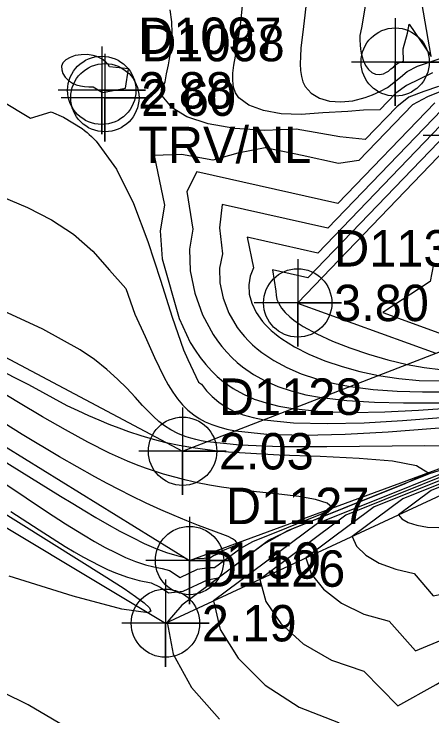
# Model space of a CAD drawing. Extents: x 2356077 to 2359823, y 225951 to 227822.
# Drawn here: x 2357625.34 to 2357654.05, y 226422.17 to 226470.36 of the extents above; entities that cross this region are included whole.
import ezdxf

# ---------------------------------------------------------------- set-up
doc = ezdxf.new("R2010")
doc.units = 0
for name, color, linetype in [('DTM Contours Major', 7, 'Continuous'), ('DTM Contours Minor', 7, 'Continuous'), ('Exist DTM Breakline', 7, 'Continuous'), ('Exist DTM Breakline Cogo Elevation', 7, 'Continuous'), ('Exist DTM Breakline Cogo Number', 7, 'Continuous'), ('Exist DTM Breakline Cogo Point CELL', 7, 'Continuous'), ('Exist DTM Drainline', 7, 'Continuous'), ('Exist DTM Drainline Cogo Elevation', 7, 'Continuous'), ('Exist DTM Drainline Cogo Number', 7, 'Continuous'), ('Exist DTM Drainline Cogo Point CELL', 7, 'Continuous'), ('Exist DTM Regular Point CELL', 7, 'Continuous'), ('Exist DTM Regular Point Cogo Comment', 7, 'Continuous'), ('Exist DTM Regular Point Cogo Elevation', 7, 'Continuous'), ('Exist DTM Regular Point Cogo Number', 7, 'Continuous')]:
    doc.layers.add(name, color=color, linetype=linetype)

msp = doc.modelspace()

# ---------------------------------------------------------------- linework, layer by layer
at = {"layer": 'DTM Contours Major'}
for points in [[(2357651.408, 226482.421), (2357649.213, 226469.407), (2357649.095, 226468.894), (2357649.101, 226468.56), (2357649.12, 226468.245), (2357649.151, 226467.95), (2357649.196, 226467.675), (2357649.254, 226467.422), (2357649.326, 226467.192), (2357649.49, 226466.832), (2357649.692, 226466.552), (2357649.924, 226466.353), (2357650.18, 226466.238), (2357650.451, 226466.209), (2357650.73, 226466.267), (2357650.896, 226466.344), (2357651.062, 226466.452), (2357651.225, 226466.592), (2357651.407, 226466.728), (2357651.572, 226466.9), (2357651.761, 226467.006), (2357652.095, 226467.118), (2357652.084, 226467.972), (2357652.366, 226469.055), (2357652.482, 226469.659), (2357654.002, 226467.445), (2357651.408, 226482.421)], [(2357654.256, 226464.278), (2357647.598, 226457.36)], [(2357647.598, 226457.36), (2357637.91, 226459.522), (2357637.216, 226458.183), (2357637.629, 226455.586), (2357637.387, 226454.209), (2357637.442, 226452.721), (2357637.759, 226451.199), (2357638.301, 226449.721), (2357639.031, 226448.362), (2357639.321, 226447.932), (2357639.63, 226447.526), (2357639.957, 226447.143), (2357640.302, 226446.783), (2357640.665, 226446.446), (2357641.046, 226446.132), (2357641.787, 226445.616), (2357642.59, 226445.171), (2357643.457, 226444.794), (2357644.39, 226444.48), (2357645.391, 226444.227), (2357646.461, 226444.03), (2357648.216, 226443.829), (2357650.104, 226443.72), (2357652.095, 226443.673), (2357658.467, 226443.674)], [(2357654.164, 226453.179), (2357653.928, 226451.995), (2357650.684, 226449.863), (2357656.283, 226447.83)], [(2357625.132, 226436.209), (2357627.063, 226434.937), (2357628.858, 226433.81), (2357629.471, 226433.444), (2357630.066, 226433.102), (2357630.645, 226432.785), (2357631.213, 226432.494), (2357631.772, 226432.23), (2357632.325, 226431.992), (2357633.131, 226431.695), (2357633.941, 226431.463), (2357634.764, 226431.301), (2357635.377, 226431.017), (2357635.966, 226430.632), (2357636.97, 226430.726), (2357638.624, 226431.509), (2357639.361, 226431.652), (2357642.827, 226434.231), (2357644.455, 226435.019), (2357652.214, 226438.132), (2357653.775, 226438.863), (2357652.994, 226439.347), (2357651.339, 226439.658), (2357649.052, 226439.849), (2357646.377, 226439.972), (2357643.556, 226440.081), (2357640.832, 226440.227), (2357640.069, 226440.286), (2357639.336, 226440.354), (2357638.633, 226440.432), (2357637.635, 226440.57), (2357636.692, 226440.733), (2357635.792, 226440.924), (2357634.924, 226441.143), (2357634.075, 226441.392), (2357633.233, 226441.673), (2357632.564, 226441.918), (2357631.886, 226442.184), (2357631.194, 226442.471), (2357630.483, 226442.78), (2357629.749, 226443.112), (2357628.985, 226443.466), (2357626.361, 226444.903), (2357619.161, 226448.511)], [(2357629.66, 226420.97), (2357626.311, 226422.924), (2357622.773, 226424.663), (2357619.13, 226426.241), (2357615.464, 226427.71), (2357611.861, 226429.126), (2357608.403, 226430.541), (2357605.771, 226431.711), (2357603.263, 226432.922), (2357600.855, 226434.18), (2357598.522, 226435.49), (2357596.24, 226436.86), (2357593.986, 226438.295), (2357591.777, 226439.756), (2357589.494, 226441.23), (2357587.062, 226442.659), (2357584.406, 226443.988)], [(2357652.048, 226437.08), (2357648.57, 226434.493), (2357648.873, 226433.829), (2357649.515, 226433.201), (2357650.433, 226432.655), (2357651.561, 226432.24), (2357652.838, 226431.958), (2357654.146, 226430.412), (2357655.63, 226430.706), (2357657.535, 226432.4), (2357659.011, 226432.95), (2357660.232, 226433.649), (2357661.108, 226434.434), (2357661.549, 226435.244), (2357661.29, 226435.886), (2357660.335, 226437.154), (2357659.179, 226438.089), (2357658.28, 226439.581), (2357652.048, 226437.08)]]:
    msp.add_lwpolyline(points, dxfattribs=at)
at = {"layer": 'DTM Contours Minor'}
for points in [[(2357654.1, 226466.32), (2357652.296, 226465.464), (2357651.582, 226464.936), (2357650.475, 226463.785), (2357649.343, 226463.753), (2357648.272, 226463.675), (2357646.559, 226463.575), (2357645.079, 226463.465), (2357643.693, 226463.518), (2357642.47, 226463.73), (2357641.478, 226464.096), (2357640.789, 226464.61), (2357640.558, 226464.956), (2357640.425, 226465.349), (2357640.372, 226465.793), (2357640.386, 226466.294), (2357640.45, 226466.854), (2357640.549, 226467.478), (2357640.738, 226468.572), (2357640.925, 226469.805), (2357641.063, 226471.154)], [(2357645.44, 226471.264), (2357645.222, 226469.517), (2357645.052, 226468.016), (2357645.013, 226467.456), (2357645.002, 226466.948), (2357645.025, 226466.49), (2357645.087, 226466.08), (2357645.194, 226465.717), (2357645.35, 226465.397), (2357645.767, 226464.924), (2357646.333, 226464.59), (2357647.018, 226464.393), (2357647.789, 226464.334), (2357648.615, 226464.412), (2357649.464, 226464.627), (2357649.966, 226464.818), (2357650.465, 226465.054), (2357651.001, 226465.319), (2357651.893, 226466.02), (2357652.341, 226466.419), (2357653.063, 226466.792), (2357655.618, 226467.649), (2357655.279, 226469.406), (2357655.357, 226470.537)], [(2357654.504, 226465.391), (2357653.489, 226465.043), (2357652.472, 226464.652), (2357651.636, 226464.004), (2357649.458, 226461.741), (2357647.727, 226461.939), (2357644.725, 226462.449), (2357642.567, 226462.378), (2357640.512, 226462.514), (2357638.682, 226462.833), (2357637.204, 226463.311), (2357636.201, 226463.922), (2357635.528, 226464.752), (2357635.478, 226465.189), (2357635.727, 226465.707), (2357635.827, 226466.267), (2357635.951, 226466.88), (2357636.071, 226467.557), (2357636.163, 226468.283), (2357636.206, 226469.047), (2357636.179, 226469.84), (2357636.062, 226470.65)], [(2357632.992, 226465.283), (2357633.213, 226466.597), (2357631.912, 226466.729), (2357631.805, 226466.903), (2357631.658, 226467.065), (2357631.478, 226467.213), (2357631.267, 226467.34), (2357631.032, 226467.445), (2357630.776, 226467.522), (2357630.369, 226467.58), (2357629.952, 226467.574), (2357629.551, 226467.508), (2357629.191, 226467.388), (2357628.898, 226467.218), (2357628.698, 226467.004), (2357628.613, 226466.776), (2357628.618, 226466.529), (2357628.704, 226466.276), (2357628.863, 226466.032), (2357629.086, 226465.811), (2357629.366, 226465.626), (2357629.622, 226465.513), (2357629.901, 226465.43), (2357630.193, 226465.378), (2357630.492, 226465.355), (2357630.789, 226465.361), (2357631.433, 226464.977), (2357632.992, 226465.283)], [(2357654.605, 226465.025), (2357653.738, 226464.688), (2357652.708, 226464.131), (2357649.027, 226460.306), (2357647.628, 226460.103), (2357645.133, 226460.66), (2357642.589, 226461.172), (2357640.709, 226460.808), (2357638.992, 226460.333), (2357636.847, 226460.725), (2357634.972, 226460.652), (2357635.674, 226457.245), (2357635.382, 226455.487), (2357635.514, 226453.566), (2357636.684, 226449.459), (2357637.44, 226447.818), (2357637.779, 226447.276), (2357638.136, 226446.771), (2357638.509, 226446.303), (2357638.9, 226445.872), (2357639.309, 226445.476), (2357639.737, 226445.116), (2357640.393, 226444.653), (2357641.096, 226444.258), (2357641.851, 226443.928), (2357642.665, 226443.656), (2357643.545, 226443.439), (2357644.497, 226443.271), (2357646.427, 226443.076), (2357648.553, 226443.008), (2357650.807, 226443.042), (2357653.124, 226443.156), (2357655.437, 226443.328)], [(2357624.466, 226464.434), (2357626.475, 226463.206), (2357627.898, 226463.653), (2357628.747, 226463.281), (2357630.029, 226462.498), (2357630.195, 226462.369), (2357630.358, 226462.235), (2357630.517, 226462.095), (2357630.675, 226461.95), (2357630.829, 226461.799), (2357630.98, 226461.643), (2357632.388, 226459.718), (2357633.554, 226457.361), (2357634.538, 226454.757), (2357635.4, 226452.091), (2357636.199, 226449.547), (2357636.997, 226447.309), (2357637.285, 226446.635), (2357638.025, 226445.093), (2357638.225, 226444.954), (2357638.575, 226444.501), (2357638.949, 226444.101), (2357639.411, 226443.703), (2357639.916, 226443.364), (2357640.473, 226443.081), (2357641.089, 226442.848), (2357641.773, 226442.659), (2357642.533, 226442.511), (2357644.537, 226442.299), (2357646.862, 226442.237), (2357649.397, 226442.297), (2357652.038, 226442.45), (2357654.676, 226442.669)], [(2357654.734, 226463.788), (2357646.908, 226455.656)], [(2357655.213, 226463.298), (2357646.219, 226453.952)], [(2357655.692, 226462.808), (2357645.529, 226452.248)], [(2357656.17, 226462.319), (2357644.839, 226450.544)], [(2357624.484, 226457.843), (2357626.266, 226457.084), (2357627.928, 226456.228), (2357629.437, 226455.242), (2357630.761, 226454.091), (2357631.897, 226452.768), (2357633.019, 226451.513), (2357633.644, 226449.752), (2357634.354, 226448.225), (2357635.004, 226446.771), (2357635.634, 226445.459), (2357635.934, 226444.91), (2357636.244, 226444.406), (2357636.569, 226443.947), (2357636.915, 226443.532), (2357637.287, 226443.16), (2357637.692, 226442.832), (2357638.067, 226442.584), (2357638.476, 226442.365), (2357638.925, 226442.174), (2357639.419, 226442.009), (2357639.965, 226441.868), (2357640.568, 226441.751), (2357642.708, 226441.525), (2357645.264, 226441.458), (2357648.092, 226441.521), (2357651.047, 226441.68), (2357653.985, 226441.906), (2357657.015, 226442.126)], [(2357646.908, 226455.656), (2357639.636, 226457.279), (2357639.469, 226455.681), (2357639.656, 226453.894), (2357639.46, 226452.926), (2357639.481, 226451.897), (2357639.702, 226450.848), (2357640.107, 226449.818), (2357640.682, 226448.845), (2357640.917, 226448.529), (2357641.171, 226448.224), (2357641.443, 226447.931), (2357641.733, 226447.65), (2357642.04, 226447.38), (2357642.365, 226447.123), (2357643.181, 226446.574), (2357644.082, 226446.089), (2357645.064, 226445.668), (2357646.119, 226445.312), (2357647.241, 226445.019), (2357648.426, 226444.79), (2357650.005, 226444.588), (2357651.655, 226444.464), (2357653.392, 226444.429), (2357658.736, 226444.433)], [(2357646.219, 226453.952), (2357641.363, 226455.035), (2357641.789, 226452.944), (2357641.561, 226452.366), (2357641.463, 226451.764), (2357641.501, 226451.138), (2357641.675, 226450.501), (2357641.981, 226449.868), (2357642.418, 226449.251), (2357642.599, 226449.043), (2357642.797, 226448.839), (2357643.009, 226448.639), (2357643.237, 226448.442), (2357643.479, 226448.25), (2357643.736, 226448.062), (2357644.612, 226447.512), (2357645.606, 226447.006), (2357646.699, 226446.552), (2357647.874, 226446.153), (2357649.11, 226445.818), (2357650.39, 226445.55), (2357651.773, 226445.344), (2357653.175, 226445.203), (2357654.62, 226445.189)], [(2357645.529, 226452.248), (2357643.089, 226452.792), (2357643.337, 226451.34), (2357643.342, 226451.06), (2357643.404, 226450.773), (2357643.527, 226450.479), (2357643.714, 226450.179), (2357643.969, 226449.874), (2357644.296, 226449.565), (2357644.427, 226449.457), (2357644.566, 226449.348), (2357644.872, 226449.13), (2357645.214, 226448.911), (2357646.135, 226448.404), (2357647.21, 226447.907), (2357648.405, 226447.434), (2357649.684, 226447.001), (2357651.012, 226446.621), (2357652.354, 226446.31), (2357653.51, 226446.103), (2357654.648, 226445.947)], [(2357644.839, 226450.544), (2357644.812, 226450.55), (2357644.82, 226450.519), (2357654.319, 226447.07)], [(2357656.78, 226440.7), (2357653.567, 226440.709), (2357646.835, 226440.64), (2357643.667, 226440.652), (2357640.865, 226440.754), (2357638.604, 226440.991), (2357638.2, 226441.065), (2357637.828, 226441.147), (2357637.483, 226441.238), (2357637.164, 226441.338), (2357636.867, 226441.448), (2357636.589, 226441.566), (2357636.119, 226441.809), (2357635.692, 226442.084), (2357635.297, 226442.39), (2357634.921, 226442.727), (2357634.552, 226443.094), (2357634.178, 226443.491), (2357633.659, 226444.057), (2357633.09, 226444.664), (2357632.449, 226445.303), (2357631.716, 226445.963), (2357630.869, 226446.635), (2357629.888, 226447.308), (2357627.331, 226448.718), (2357624.269, 226450.12)], [(2357623.186, 226439.145), (2357626.185, 226437.135), (2357627.571, 226436.216), (2357628.884, 226435.366), (2357630.125, 226434.594), (2357630.873, 226434.151), (2357631.599, 226433.745), (2357632.308, 226433.38), (2357633.004, 226433.058), (2357633.693, 226432.782), (2357634.38, 226432.554), (2357634.953, 226432.405), (2357635.53, 226432.292), (2357636.026, 226432.151), (2357636.76, 226431.672), (2357637.944, 226432.239), (2357638.757, 226432.363), (2357639.122, 226432.362), (2357640.919, 226433.699), (2357641.758, 226434.154), (2357646.411, 226436.021), (2357647.221, 226436.451), (2357646.854, 226436.781), (2357646.051, 226437.031), (2357644.911, 226437.227), (2357643.53, 226437.394), (2357642.006, 226437.561), (2357640.438, 226437.753), (2357639.595, 226437.878), (2357638.768, 226438.019), (2357637.957, 226438.178), (2357637.161, 226438.356), (2357636.38, 226438.554), (2357635.615, 226438.772), (2357634.988, 226438.972), (2357634.368, 226439.187), (2357633.753, 226439.419), (2357633.14, 226439.669), (2357632.525, 226439.935), (2357631.907, 226440.221), (2357630.419, 226440.967), (2357628.885, 226441.803), (2357627.297, 226442.716), (2357625.647, 226443.691), (2357623.927, 226444.714)], [(2357621.027, 226441.906), (2357628.546, 226437.266), (2357629.393, 226436.747), (2357630.2, 226436.258), (2357630.972, 226435.799), (2357631.714, 226435.367), (2357632.612, 226434.864), (2357633.471, 226434.409), (2357634.291, 226434.009), (2357635.075, 226433.669), (2357635.824, 226433.392), (2357636.539, 226433.185), (2357636.813, 226433.123), (2357637.05, 226433.036), (2357637.238, 226432.931), (2357637.389, 226432.818), (2357637.859, 226432.992), (2357638.108, 226432.987), (2357638.414, 226432.997), (2357638.71, 226433.024), (2357638.783, 226432.997), (2357639.042, 226433.19), (2357639.43, 226433.328), (2357639.451, 226433.447), (2357640.583, 226433.901), (2357640.666, 226434.039), (2357640.562, 226434.188), (2357640.357, 226434.333), (2357640.063, 226434.48), (2357639.688, 226434.634), (2357638.02, 226435.255), (2357637.222, 226435.568), (2357636.354, 226435.924), (2357635.422, 226436.326), (2357634.43, 226436.777), (2357633.384, 226437.278), (2357632.58, 226437.683), (2357631.747, 226438.118), (2357630.884, 226438.584), (2357628.471, 226439.958), (2357625.896, 226441.502), (2357623.215, 226443.155)], [(2357646.188, 226435.383), (2357639.047, 226430.07), (2357639.512, 226428.108), (2357640.74, 226426.123), (2357642.596, 226424.286), (2357644.941, 226422.764), (2357647.64, 226421.726), (2357650.467, 226419.083), (2357653.82, 226421.27), (2357657.355, 226422.879), (2357659.651, 226424.494), (2357664.485, 226429.203), (2357665.697, 226431.612), (2357664.785, 226433.122), (2357660.655, 226438.601), (2357658.984, 226440.517), (2357646.188, 226435.383)], [(2357648.141, 226435.949), (2357642.221, 226431.544), (2357642.634, 226430.02), (2357643.67, 226428.505), (2357645.215, 226427.122), (2357647.156, 226425.993), (2357649.381, 226425.242), (2357651.698, 226422.854), (2357654.334, 226424.328), (2357657.42, 226426.144), (2357659.939, 226427.489), (2357661.733, 226429.08), (2357663.549, 226430.977), (2357664.315, 226432.823), (2357663.607, 226434.061), (2357660.918, 226437.628), (2357660.671, 226437.942), (2357658.749, 226440.205), (2357648.141, 226435.949)], [(2357650.094, 226436.515), (2357645.395, 226433.019), (2357645.755, 226431.93), (2357646.595, 226430.87), (2357647.828, 226429.921), (2357649.364, 226429.164), (2357651.113, 226428.683), (2357652.926, 226426.629), (2357654.955, 226427.491), (2357657.482, 226429.33), (2357659.477, 226430.264), (2357661.135, 226431.427), (2357662.329, 226432.718), (2357662.932, 226434.033), (2357662.437, 226434.989), (2357660.411, 226437.676), (2357660.042, 226437.773), (2357658.514, 226439.893), (2357650.094, 226436.515)], [(2357656.23, 226439.525), (2357653.868, 226438.787), (2357644.133, 226434.881), (2357642.506, 226433.957), (2357636.881, 226429.772), (2357635.872, 226428.596), (2357636.281, 226426.4), (2357637.538, 226424.126), (2357639.46, 226421.947)], [(2357654.001, 226437.646), (2357651.744, 226435.967), (2357651.983, 226435.697), (2357652.422, 226435.455), (2357653.02, 226435.26), (2357653.736, 226435.135), (2357654.53, 226435.098), (2357655.351, 226434.214), (2357656.329, 226433.944), (2357657.521, 226435.106), (2357659.323, 226435.77), (2357659.886, 226436.104), (2357660.166, 226436.455), (2357660.168, 226436.703), (2357660.011, 226436.937), (2357659.714, 226437.149), (2357659.292, 226437.329), (2357658.528, 226438.329), (2357658.045, 226439.269), (2357654.001, 226437.646)], [(2357621.644, 226437.958), (2357627.741, 226434.159), (2357631.716, 226431.67), (2357632.906, 226430.909), (2357633.693, 226430.38), (2357634.289, 226429.939), (2357634.654, 226429.596), (2357634.753, 226429.364), (2357634.548, 226429.253), (2357632.746, 226429.506), (2357629.415, 226430.39), (2357625.003, 226431.767)]]:
    msp.add_lwpolyline(points, dxfattribs=at)
at = {"layer": 'Exist DTM Breakline'}
for points in [[(2357532.462, 226505.418), (2357517.44, 226519.39), (2357501.354, 226516.618), (2357508.987, 226508.713), (2357513.343, 226504.467), (2357528.658, 226496.685), (2357559.551, 226475.969), (2357604.102, 226447.523), (2357635.744, 226428.536), (2357657.611, 226438.692), (2357666.794, 226430.652), (2357669.235, 226430.901)], [(2357532.462, 226505.418), (2357565.094, 226484.495), (2357607.22, 226456.089), (2357636.923, 226440.341), (2357659.073, 226448.909), (2357674.997, 226442.346)], [(2357532.462, 226505.418), (2357565.094, 226484.495), (2357607.22, 226456.089), (2357636.923, 226440.341), (2357659.073, 226448.909), (2357674.997, 226442.346), (2357651.399, 226483.521)]]:
    msp.add_lwpolyline(points, dxfattribs=at)
at = {"layer": 'Exist DTM Breakline Cogo Point CELL'}
for points in [[(2357636.923, 226443.341), (2357636.923, 226437.341), (2357636.923, 226440.341), (2357639.923, 226440.341), (2357633.923, 226440.341)], [(2357635.744, 226431.536), (2357635.744, 226425.536), (2357635.744, 226428.536), (2357638.744, 226428.536), (2357632.744, 226428.536)]]:
    msp.add_lwpolyline(points, dxfattribs=at)
for centre in [(2357636.923, 226440.341), (2357635.744, 226428.536)]:
    msp.add_circle(centre, 2.344, dxfattribs=at)
at = {"layer": 'Exist DTM Drainline'}
msp.add_lwpolyline([(2357513.211, 226514.156), (2357528.601, 226499.723), (2357562.107, 226479.314), (2357605.897, 226452.292), (2357637.402, 226432.838), (2357659.258, 226440.88), (2357670.374, 226437.747)], dxfattribs=at)
msp.add_spline([(2357699.586, 226858.192), (2357670.366, 226820.782), (2357623.327, 226796.892), (2357587.218, 226772.268), (2357568.803, 226744.252), (2357555.19, 226717.62), (2357555.017, 226695.126), (2357553.473, 226672.759), (2357563.697, 226642.736), (2357576.526, 226627.993), (2357663.798, 226499.169), (2357732.721, 226415.647), (2357803.211, 226342.215), (2357874.586, 226264.309)], degree=3, dxfattribs=at)
at = {"layer": 'Exist DTM Drainline Cogo Point CELL'}
msp.add_lwpolyline([(2357637.402, 226435.838), (2357637.402, 226429.838), (2357637.402, 226432.838), (2357640.402, 226432.838), (2357634.402, 226432.838)], dxfattribs=at)
msp.add_circle((2357637.402, 226432.838), 2.344, dxfattribs=at)
at = {"layer": 'Exist DTM Regular Point CELL'}
for points in [[(2357651.528, 226470.07), (2357651.528, 226464.07), (2357651.528, 226467.07), (2357654.528, 226467.07), (2357648.528, 226467.07)], [(2357631.37, 226468.126), (2357631.37, 226462.126), (2357631.37, 226465.126), (2357634.37, 226465.126), (2357628.37, 226465.126)], [(2357631.585, 226467.621), (2357631.585, 226461.621), (2357631.585, 226464.621), (2357634.585, 226464.621), (2357628.585, 226464.621)], [(2357656.45, 226465.033), (2357656.45, 226459.033), (2357656.45, 226462.033), (2357659.45, 226462.033), (2357653.45, 226462.033)], [(2357644.833, 226453.528), (2357644.833, 226447.528), (2357644.833, 226450.528), (2357647.833, 226450.528), (2357641.833, 226450.528)]]:
    msp.add_lwpolyline(points, dxfattribs=at)
for centre in [(2357651.528, 226467.07), (2357631.37, 226465.126), (2357631.585, 226464.621), (2357644.833, 226450.528)]:
    msp.add_circle(centre, 2.344, dxfattribs=at)

# ---------------------------------------------------------------- texts
at = {"layer": 'Exist DTM Breakline Cogo Elevation'}
for s, p in [('2.03', (2357639.423, 226439.091)), ('2.19', (2357638.244, 226427.286))]:
    msp.add_text(s, height=2.5, dxfattribs=at).set_placement(p)
at = {"layer": 'Exist DTM Breakline Cogo Number'}
for s, p in [('D1128', (2357639.423, 226442.841)), ('D1126', (2357638.244, 226431.036))]:
    msp.add_text(s, height=2.5, dxfattribs=at).set_placement(p)
at = {"layer": 'Exist DTM Drainline Cogo Elevation'}
msp.add_text('1.50', height=2.5, dxfattribs=at).set_placement((2357639.902, 226431.588))
at = {"layer": 'Exist DTM Drainline Cogo Number'}
msp.add_text('D1127', height=2.5, dxfattribs=at).set_placement((2357639.902, 226435.338))
at = {"layer": 'Exist DTM Regular Point Cogo Comment'}
msp.add_text('TRV/NL', height=2.5, dxfattribs=at).set_placement((2357633.87, 226460.126))
at = {"layer": 'Exist DTM Regular Point Cogo Elevation'}
for s, p in [('2.88', (2357633.87, 226463.876)), ('2.60', (2357634.085, 226463.371)), ('3.80', (2357647.333, 226449.278))]:
    msp.add_text(s, height=2.5, dxfattribs=at).set_placement(p)
at = {"layer": 'Exist DTM Regular Point Cogo Number'}
for s, p in [('D1097', (2357633.87, 226467.626)), ('D1068', (2357634.085, 226467.121)), ('D1136', (2357647.333, 226453.028))]:
    msp.add_text(s, height=2.5, dxfattribs=at).set_placement(p)

doc.saveas('drawing.dxf')
